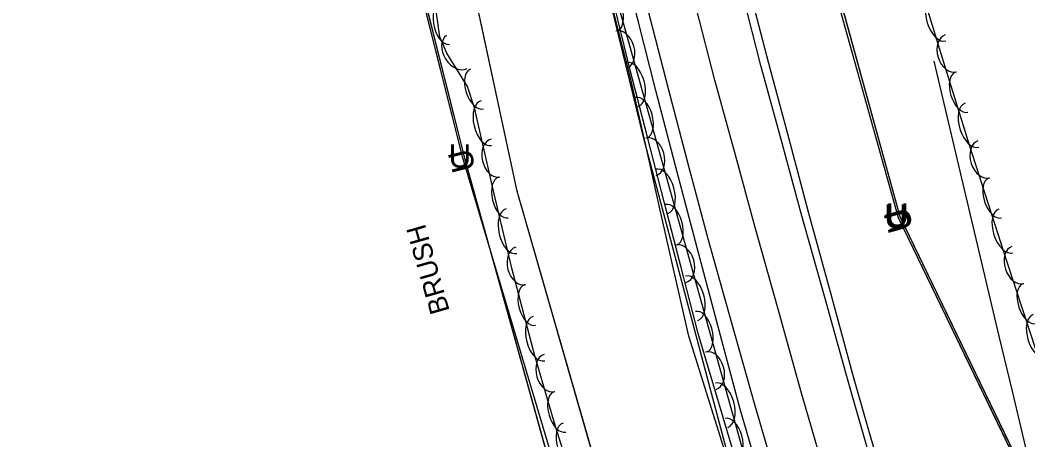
# Model space of a CAD drawing. Extents: x 954793 to 988390, y 1867850 to 1924428.
# Drawn here: x 960688.2 to 960946.1, y 1908312.7 to 1908420.1 of the extents above; entities that cross this region are included whole.
import ezdxf

# ---------------------------------------------------------------- set-up
doc = ezdxf.new("R2010")
doc.units = 0
for name, color, linetype in [('Default', 7, 'Continuous'), ('S_DITCHLINE', 7, 'Continuous'), ('S_EDGE_PAVEMENT', 7, 'Continuous'), ('S_FIBER_OPTIC_CABLE', 7, 'Continuous'), ('S_PAVEMENT_CROWN', 7, 'Continuous'), ('S_SHOULDER', 7, 'Continuous'), ('S_STREAM', 7, 'Continuous'), ('S_TREE', 7, 'Continuous'), ('S_TREE_ANNOT', 7, 'Continuous'), ('S_UNDERGROUND_CABLE', 7, 'Continuous'), ('S_UTL_PT_SYM', 7, 'Continuous'), ('S_WATER_UTILITIES', 7, 'Continuous')]:
    doc.layers.add(name, color=color, linetype=linetype)

msp = doc.modelspace()

# ---------------------------------------------------------------- linework, layer by layer
at = {"layer": 'S_DITCHLINE'}
for points in [[(960886.41, 1908253.21), (960879.64, 1908274.72), (960872.87, 1908296.22), (960866.11, 1908317.73), (960859.34, 1908339.24), (960855.61, 1908355.76), (960851.88, 1908372.29), (960848.14, 1908388.81), (960844.41, 1908405.34), (960839.36, 1908425.07), (960834.31, 1908444.81), (960829.25, 1908464.54), (960824.2, 1908484.28), (960819.45, 1908503.76), (960814.7, 1908523.23), (960809.95, 1908542.71), (960805.2, 1908562.19)], [(960887.32, 1908253.86), (960880.93, 1908275.39), (960874.54, 1908296.92), (960868.15, 1908318.45), (960861.75, 1908339.98), (960857.4, 1908356.82), (960853.05, 1908373.67), (960848.7, 1908390.51), (960844.35, 1908407.36), (960839.66, 1908426.7), (960834.97, 1908446.05), (960830.28, 1908465.39), (960825.59, 1908484.73), (960820.79, 1908504.11), (960815.99, 1908523.48), (960811.19, 1908542.85), (960806.38, 1908562.22)], [(961067.43, 1908255.15), (961053.91, 1908257.49), (961040.38, 1908259.83), (961019.66, 1908263.03), (960998.93, 1908266.23), (960985.69, 1908271.11), (960972.44, 1908275.99), (960960.63, 1908286.49), (960948.82, 1908297), (960945.49, 1908311.07), (960942.16, 1908325.15), (960938.82, 1908339.23), (960935.49, 1908353.3), (960932.16, 1908367.38), (960928.83, 1908381.46), (960925.5, 1908395.53), (960922.16, 1908409.61)]]:
    msp.add_lwpolyline(points, dxfattribs=at)
at = {"layer": 'S_EDGE_PAVEMENT'}
for points in [[(960905.85, 1908307.8), (960899.95, 1908328.37), (960894.05, 1908349.52), (960888.14, 1908370.66), (960882.97, 1908389.61), (960877.81, 1908408.56), (960873.24, 1908426.32), (960868.67, 1908444.08), (960862.82, 1908467.58), (960856.97, 1908491.09), (960852.21, 1908510.36), (960847.45, 1908529.62), (960842.57, 1908549.5), (960837.68, 1908569.38), (960832.97, 1908589.07), (960828.26, 1908608.77), (960823.04, 1908630), (960817.81, 1908651.23), (960813.33, 1908669.4), (960808.85, 1908687.57), (960803.83, 1908708.22), (960798.81, 1908728.88), (960793.43, 1908751.09)], [(960882.58, 1908300.08), (960876.3, 1908321.43), (960870.35, 1908342.62), (960864.39, 1908363.81), (960859.29, 1908383), (960854.2, 1908402.18), (960849.51, 1908420.39), (960844.83, 1908438.59), (960838.99, 1908461.91), (960833.16, 1908485.24), (960828.48, 1908504.33), (960823.81, 1908523.42), (960818.93, 1908543.56), (960814.06, 1908563.7), (960809.3, 1908582.99), (960804.55, 1908602.29), (960799.33, 1908623.63), (960794.11, 1908644.97), (960789.58, 1908663.35), (960785.05, 1908681.73), (960780.05, 1908702.34), (960775.05, 1908722.94), (960769.46, 1908745.75)]]:
    msp.add_lwpolyline(points, dxfattribs=at)
at = {"layer": 'S_FIBER_OPTIC_CABLE'}
for p, q in [((960802.22, 1908384.11), (960790.78, 1908429.58)), ((960823.74, 1908306.68), (960802.22, 1908384.11))]:
    msp.add_line(p, q, dxfattribs=at)
msp.add_lwpolyline([(960823.74, 1908306.68), (960802.22, 1908384.11), (960790.78, 1908429.58), (960771.11, 1908509.31), (960752.95, 1908582.87), (960733.23, 1908667.22), (960715.56, 1908745.03), (960697.63, 1908827.49), (960680.37, 1908913.63), (960662.22, 1908992.74), (960644.98, 1909068.04), (960624.13, 1909159.31), (960611.12, 1909197.71), (960608.8, 1909220.01), (960584.66, 1909279.06), (960520.73, 1909366.93), (960487.68, 1909419.99)], dxfattribs=at)
msp.add_lwpolyline([(960823.74, 1908306.68), (960802.22, 1908384.11), (960790.78, 1908429.58), (960771.11, 1908509.31), (960752.95, 1908582.87), (960733.23, 1908667.22), (960715.56, 1908745.03), (960697.63, 1908827.49), (960680.37, 1908913.63), (960662.22, 1908992.74), (960644.98, 1909068.04), (960624.13, 1909159.31), (960611.12, 1909197.71), (960608.8, 1909220.01), (960584.66, 1909279.06), (960520.73, 1909366.93), (960487.68, 1909419.99)], dxfattribs=at)
at = {"layer": 'S_PAVEMENT_CROWN'}
msp.add_lwpolyline([(960894.26, 1908303.84), (960888.03, 1908325.24), (960882.18, 1908346.14), (960876.34, 1908367.05), (960871.19, 1908385.93), (960866.04, 1908404.81), (960861.32, 1908423.04), (960856.6, 1908441.26), (960850.74, 1908464.78), (960844.88, 1908488.29), (960840.35, 1908507.53), (960835.82, 1908526.78), (960830.99, 1908546.41), (960826.16, 1908566.04), (960821.3, 1908585.7), (960816.45, 1908605.37), (960811.24, 1908626.91), (960806.03, 1908648.46), (960801.35, 1908667.19), (960796.66, 1908685.93), (960791.9, 1908705.52), (960787.15, 1908725.1), (960781.56, 1908748.02)], dxfattribs=at)
at = {"layer": 'S_SHOULDER'}
for points in [[(960908.38, 1908304.85), (960905.28, 1908315.69), (960901.51, 1908328.88), (960895.75, 1908349.92), (960890, 1908370.97), (960884.91, 1908390.03), (960879.83, 1908409.08), (960875.22, 1908426.81), (960870.61, 1908444.54), (960864.86, 1908468.08), (960859.12, 1908491.63), (960854.36, 1908510.81), (960849.59, 1908530), (960844.94, 1908549.98), (960840.29, 1908569.96), (960835.41, 1908589.69), (960830.52, 1908609.41), (960825.35, 1908630.63), (960820.18, 1908651.85), (960815.83, 1908669.72), (960811.48, 1908687.58), (960806.43, 1908708.45), (960801.37, 1908729.32), (960795.83, 1908751.67)], [(960878.52, 1908299.82), (960872.51, 1908320.55), (960866.76, 1908342.01), (960861.02, 1908363.47), (960855.97, 1908382.82), (960850.93, 1908402.16), (960846.37, 1908419.96), (960841.81, 1908437.76), (960836.11, 1908461.04), (960830.42, 1908484.32), (960825.7, 1908503.57), (960820.99, 1908522.82), (960816.11, 1908543.02), (960811.24, 1908563.23), (960806.61, 1908582.38), (960801.98, 1908601.53), (960796.71, 1908623.15), (960791.44, 1908644.76), (960786.96, 1908662.91), (960782.48, 1908681.05), (960777.34, 1908701.64), (960772.2, 1908722.22)]]:
    msp.add_lwpolyline(points, dxfattribs=at)
at = {"layer": 'S_STREAM'}
msp.add_lwpolyline([(960872.29, 1908298.02), (960872.25, 1908298.16), (960865.14, 1908324.64), (960847.95, 1908389.51), (960838.57, 1908427.95), (960818.74, 1908507.87), (960805.7, 1908562.56)], dxfattribs=at)
at = {"layer": 'S_TREE'}
for points in [[(960958.19, 1908305.08), (960946.97, 1908339.49), (960940.87, 1908358.17), (960931.2, 1908388.1), (960924.28, 1908410.43), (960919.97, 1908424.61), (960924.21, 1908437.71), (960935.94, 1908446.3), (960948.02, 1908452.53), (960961.28, 1908477.82), (960959.13, 1908486.15), (960956.78, 1908490.08), (960955.55, 1908490.73), (960945.19, 1908493.98), (960932.72, 1908496.62), (960916.49, 1908503.66), (960903.79, 1908516.55), (960893.92, 1908531.65), (960886.44, 1908555.64), (960872.51, 1908603.23)], [(960831.08, 1908297.28), (960824.97, 1908316.96), (960819.85, 1908334.6), (960814.01, 1908356.69), (960809.52, 1908375.65), (960804.46, 1908397.68), (960802.67, 1908403.19), (960797.38, 1908411.66), (960795.64, 1908415.86), (960793.96, 1908427.51), (960797.55, 1908434.55), (960800.89, 1908444.44), (960799.39, 1908464.43), (960793.46, 1908487.95), (960788.96, 1908506.27), (960786.03, 1908530.28), (960784.92, 1908538.49), (960786.8, 1908549.47), (960795.41, 1908556.7), (960805.78, 1908556.61), (960810.44, 1908544.9), (960838.71, 1908433.29), (960882.22, 1908277.62)]]:
    msp.add_lwpolyline(points, dxfattribs=at)
for centre, major_axis, ratio in [((960839.5, 1908422.55), (-1.44, 5.15), 0.540699), ((960797.22, 1908419.75), (0.84, -5.81), 0.55008), ((960923.46, 1908420.41), (1.71, -5.61), 0.55008), ((960842.03, 1908412.56), (-1.33, 4.77), 0.685311), ((960799.97, 1908412), (2.62, -4.2), 0.685311), ((960926.41, 1908411.63), (1.44, -4.74), 0.685311), ((960844.77, 1908403.71), (-1.58, 5.65), 0.55008), ((960805.12, 1908402.52), (1.66, -5.08), 0.540699), ((960929.2, 1908401.72), (1.58, -5.11), 0.540699), ((960807.53, 1908393.79), (1.31, -5.72), 0.55008), ((960847.16, 1908395.17), (-1.44, 5.15), 0.540699), ((960931.82, 1908393.25), (1.74, -5.61), 0.55008), ((960809.86, 1908384.83), (1.11, -4.83), 0.685311), ((960849.68, 1908385.18), (-1.33, 4.77), 0.685311), ((960934.86, 1908384.53), (1.52, -4.72), 0.685311), ((960852.42, 1908376.33), (-1.58, 5.65), 0.55008), ((960811.91, 1908374.74), (1.23, -5.2), 0.540699), ((960937.78, 1908374.64), (1.64, -5.09), 0.540699), ((960854.81, 1908367.79), (-1.44, 5.15), 0.540699), ((960813.95, 1908366.12), (1.35, -5.71), 0.55008), ((960940.5, 1908366.2), (1.8, -5.58), 0.55008), ((960857.33, 1908357.8), (-1.33, 4.77), 0.685311), ((960816.33, 1908357.23), (1.27, -4.79), 0.685311), ((960943.6, 1908357.48), (1.54, -4.71), 0.685311), ((960860.08, 1908348.95), (-1.58, 5.65), 0.55008), ((960818.71, 1908347.2), (1.37, -5.17), 0.540699), ((960946.55, 1908347.61), (1.66, -5.08), 0.540699), ((960820.98, 1908338.63), (1.5, -5.67), 0.55008), ((960862.46, 1908340.41), (-1.44, 5.15), 0.540699), ((960949.3, 1908339.18), (1.82, -5.58), 0.55008), ((960823.71, 1908329.83), (1.38, -4.76), 0.685311), ((960864.99, 1908330.42), (-1.33, 4.77), 0.685311), ((960867.73, 1908321.57), (-1.58, 5.65), 0.55008), ((960826.34, 1908319.86), (1.49, -5.13), 0.540699), ((960870.12, 1908313.03), (-1.44, 5.15), 0.540699), ((960828.91, 1908311.42), (1.74, -5.6), 0.55008)]:
    msp.add_ellipse(centre, major_axis=major_axis, ratio=ratio, start_param=3.141593, end_param=6.283185, dxfattribs=at)
at = {"layer": 'S_UNDERGROUND_CABLE'}
for p, q in [((960913.02, 1908369.52), (960888.88, 1908455.84)), ((960913.45, 1908369.8), (960889.73, 1908455.91)), ((960801.48, 1908384.93), (960790.3, 1908429.37)), ((960824.66, 1908307.36), (960801.48, 1908384.93)), ((960945.64, 1908302.15), (960913.02, 1908369.52)), ((960946.09, 1908302.18), (960913.45, 1908369.8))]:
    msp.add_line(p, q, dxfattribs=at)
for points in [[(960924.47, 1908058.47), (960931.11, 1908064.94), (960909.84, 1908124.82), (960893, 1908180.71), (960870.95, 1908252.27), (960855.38, 1908288.78), (960824.66, 1908307.36), (960801.48, 1908384.93), (960790.3, 1908429.37), (960771.93, 1908510.1), (960754.11, 1908582.75), (960734.09, 1908667.42), (960716.61, 1908744.97), (960698.42, 1908828.21), (960681.52, 1908913.94), (960663.18, 1908993.44), (960645.91, 1909068.19), (960624.8, 1909158.96), (960612.33, 1909198.29), (960609.74, 1909220.21), (960585.48, 1909279.43), (960521.44, 1909367.02), (960488.5, 1909420.49)], [(960924.47, 1908058.47), (960931.11, 1908064.94), (960909.84, 1908124.82), (960893, 1908180.71), (960870.95, 1908252.27), (960855.38, 1908288.78), (960824.66, 1908307.36), (960801.48, 1908384.93), (960790.3, 1908429.37), (960771.93, 1908510.1), (960754.11, 1908582.75), (960734.09, 1908667.42), (960716.61, 1908744.97), (960698.42, 1908828.21), (960681.52, 1908913.94), (960663.18, 1908993.44), (960645.91, 1909068.19), (960624.8, 1909158.96), (960612.33, 1909198.29), (960609.74, 1909220.21), (960585.48, 1909279.43), (960521.44, 1909367.02), (960488.5, 1909420.49)], [(960945.64, 1908302.15), (960913.02, 1908369.52), (960888.88, 1908455.84), (960868.22, 1908541.61), (960844.08, 1908632.56), (960824.14, 1908725.3), (960808.48, 1908797.9), (960788.35, 1908883.09), (960766.42, 1908964.38), (960745.02, 1909034.36), (960738.49, 1909058.96), (960737.77, 1909085.45), (960735.34, 1909104.37), (960736.79, 1909113.35), (960738.52, 1909122.62), (960729.67, 1909140.01), (960718.57, 1909158.78), (960700.61, 1909211.39), (960677.76, 1909284.06), (960656.04, 1909306.18), (960624.97, 1909341.03), (960589.63, 1909398.18)], [(960945.64, 1908302.15), (960913.02, 1908369.52), (960888.88, 1908455.84), (960868.22, 1908541.61), (960844.08, 1908632.56), (960824.14, 1908725.3), (960808.48, 1908797.9), (960788.35, 1908883.09), (960766.42, 1908964.38), (960745.02, 1909034.36), (960738.49, 1909058.96), (960737.77, 1909085.45), (960735.34, 1909104.37), (960736.79, 1909113.35), (960738.52, 1909122.62), (960729.67, 1909140.01), (960718.57, 1909158.78), (960700.61, 1909211.39), (960677.76, 1909284.06), (960656.04, 1909306.18), (960624.97, 1909341.03), (960589.63, 1909398.18)], [(961060.21, 1908175.08), (961039.44, 1908233.41), (961027.23, 1908256.63), (961018.7, 1908265.88), (960974.34, 1908275.37), (960946.09, 1908302.18), (960913.45, 1908369.8), (960889.73, 1908455.91), (960869.02, 1908541.86), (960844.78, 1908633.08), (960824.78, 1908725.66), (960810.01, 1908797.62), (960789.06, 1908883.36), (960767.15, 1908964.86), (960745.85, 1909034.68), (960739.57, 1909059.72), (960738.76, 1909085.67), (960736.17, 1909104.53), (960737.6, 1909112.95)], [(961060.21, 1908175.08), (961039.44, 1908233.41), (961027.23, 1908256.63), (961018.7, 1908265.88), (960974.34, 1908275.37), (960946.09, 1908302.18), (960913.45, 1908369.8), (960889.73, 1908455.91), (960869.02, 1908541.86), (960844.78, 1908633.08), (960824.78, 1908725.66), (960810.01, 1908797.62), (960789.06, 1908883.36), (960767.15, 1908964.86), (960745.85, 1909034.68), (960739.57, 1909059.72), (960738.76, 1909085.67), (960736.17, 1909104.53), (960737.6, 1909112.95)]]:
    msp.add_lwpolyline(points, dxfattribs=at)
at = {"layer": 'S_UTL_PT_SYM'}
for points in [[(960802.22, 1908384.11), (960802.22, 1908384.16), (960802.22, 1908384.11), (960802.17, 1908384.11), (960802.22, 1908384.11), (960802.22, 1908384.06), (960802.22, 1908384.11), (960802.27, 1908384.11)], [(960815.42, 1908376.37), (960815.42, 1908376.42), (960815.42, 1908376.37), (960815.37, 1908376.37), (960815.42, 1908376.37), (960815.42, 1908376.32), (960815.42, 1908376.37), (960815.47, 1908376.37)]]:
    msp.add_lwpolyline(points, dxfattribs=at)
for points in [[(960802.22, 1908384.11), (960802.18, 1908384.1), (960802.22, 1908384.11), (960802.24, 1908384.06), (960802.22, 1908384.11), (960802.27, 1908384.12), (960802.22, 1908384.11), (960802.21, 1908384.16)], [(960802.22, 1908384.11), (960802.18, 1908384.1), (960802.22, 1908384.11), (960802.24, 1908384.06), (960802.22, 1908384.11), (960802.27, 1908384.12), (960802.22, 1908384.11), (960802.21, 1908384.16)], [(960815.42, 1908376.37), (960815.37, 1908376.36), (960815.42, 1908376.37), (960815.43, 1908376.32), (960815.42, 1908376.37), (960815.47, 1908376.38), (960815.42, 1908376.37), (960815.41, 1908376.42)], [(960815.42, 1908376.37), (960815.37, 1908376.36), (960815.42, 1908376.37), (960815.43, 1908376.32), (960815.42, 1908376.37), (960815.47, 1908376.38), (960815.42, 1908376.37), (960815.41, 1908376.42)]]:
    msp.add_lwpolyline(points, close=True, dxfattribs=at)
at = {"layer": 'S_WATER_UTILITIES'}
for p, q in [((960815.42, 1908376.37), (960799.36, 1908451.13)), ((960837.31, 1908300.18), (960815.42, 1908376.37))]:
    msp.add_line(p, q, dxfattribs=at)
msp.add_lwpolyline([(960837.31, 1908300.18), (960815.42, 1908376.37), (960799.36, 1908451.13), (960782.06, 1908511.66), (960769.86, 1908569.95), (960759.53, 1908608.03), (960741.64, 1908671.05), (960721.86, 1908751.64), (960703.62, 1908845.92), (960689.57, 1908910.47), (960670.06, 1908999.92), (960653.03, 1909080.98), (960637.25, 1909157.1), (960625.64, 1909197.43), (960610.54, 1909237.02), (960587.29, 1909281.55), (960572.88, 1909303.82), (960526.35, 1909376.08)], dxfattribs=at)
msp.add_lwpolyline([(960837.31, 1908300.18), (960815.42, 1908376.37), (960799.36, 1908451.13), (960782.06, 1908511.66), (960769.86, 1908569.95), (960759.53, 1908608.03), (960741.64, 1908671.05), (960721.86, 1908751.64), (960703.62, 1908845.92), (960689.57, 1908910.47), (960670.06, 1908999.92), (960653.03, 1909080.98), (960637.25, 1909157.1), (960625.64, 1909197.43), (960610.54, 1909237.02), (960587.29, 1909281.55), (960572.88, 1909303.82), (960526.35, 1909376.08)], dxfattribs=at)

# ---------------------------------------------------------------- texts
at = {"layer": 'Default'}
for rotation, p in [(360, (960797.85, 1908382.39)), (104.1173, (960804.83, 1908382.03)), (360, (960909.4, 1908366.98)), (360, (960909.82, 1908367.26)), (105.6304, (960916.45, 1908366.71)), (105.3989, (960916.86, 1908366.98))]:
    msp.add_text('U', height=6, rotation=rotation, dxfattribs=at).set_placement(p)
at = {"layer": 'S_TREE_ANNOT'}
msp.add_text('BRUSH', height=5, rotation=105.9119, dxfattribs=at).set_placement((960798.18, 1908345.74))

doc.saveas('drawing.dxf')
